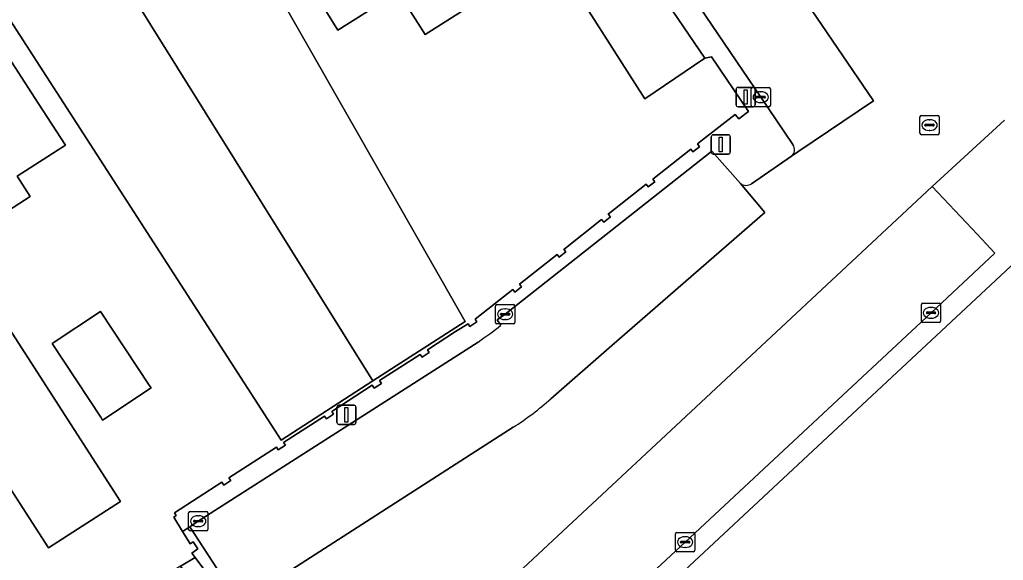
# Model space of a CAD drawing. Extents: x 159817 to 160765, y 380688 to 381638.
# Drawn here: x 160093.1 to 160144.2, y 381542.1 to 381570.2 of the extents above; entities that cross this region are included whole.
import ezdxf

# ---------------------------------------------------------------- set-up
doc = ezdxf.new("R2010")
doc.units = 0
for name, color, linetype in [('IMGEO_Berm_open', 7, 'Continuous'), ('IMGEO_Erf', 7, 'Continuous'), ('IMGEO_Kolk', 7, 'Continuous'), ('IMGEO_Lichtmast', 7, 'Continuous'), ('IMGEO_Muur', 7, 'Continuous'), ('IMGEO_Pand', 7, 'Continuous'), ('IMGEO_Parkeervlak_open', 7, 'Continuous'), ('IMGEO_Rijbaan_lokaal_gesloten', 7, 'Continuous'), ('IMGEO_Voetpad_open', 7, 'Continuous')]:
    doc.layers.add(name, color=color, linetype=linetype)

msp = doc.modelspace()

# ---------------------------------------------------------------- linework, layer by layer
at = {"layer": 'IMGEO_Berm_open'}
msp.add_lwpolyline([(160109.767, 381532.92), (160107.331, 381535.602), (160104.484, 381539.915), (160101.895, 381543.882), (160101.518, 381543.647), (160101.808, 381543.181), (160101.919, 381543.002), (160102.071, 381543.102), (160102.31, 381542.735), (160102.006, 381542.524), (160102.173, 381542.296), (160105.411, 381537.963), (160112.27, 381528.782), (160112.982, 381529.45)], close=True, dxfattribs=at)
at = {"layer": 'IMGEO_Erf'}
for points in [[(160103.777, 381576.346), (160116.194, 381554.558), (160111.401, 381551.466), (160106.639, 381548.393), (160093.069, 381569.425), (160090.358, 381573.626)], [(160101.455, 381541.857), (160102.173, 381542.296), (160102.006, 381542.524), (160102.31, 381542.735), (160102.071, 381543.102), (160101.919, 381543.002), (160101.808, 381543.181), (160101.518, 381543.647), (160101.06, 381544.381), (160101.191, 381544.473), (160101.109, 381544.618), (160103.561, 381546.199), (160103.659, 381546.051), (160104.023, 381546.289), (160103.928, 381546.436), (160106.4, 381548.029), (160106.491, 381547.886), (160106.861, 381548.119), (160106.768, 381548.267), (160108.901, 381549.642), (160108.995, 381549.496), (160109.364, 381549.734), (160109.27, 381549.88), (160111.38, 381551.24), (160111.478, 381551.09), (160111.848, 381551.33), (160111.752, 381551.479), (160113.867, 381552.843), (160113.963, 381552.694), (160114.335, 381552.933), (160114.239, 381553.083), (160115.706, 381554.028), (160116.35, 381554.433), (160116.443, 381554.292), (160116.811, 381554.532), (160116.719, 381554.673), (160116.898, 381554.814), (160118.672, 381556.212), (160118.779, 381556.077), (160119.125, 381556.35), (160119.019, 381556.485), (160120.98, 381558.031), (160121.091, 381557.894), (160121.428, 381558.166), (160121.32, 381558.299), (160123.293, 381559.855), (160123.401, 381559.719), (160123.746, 381559.993), (160123.639, 381560.127), (160125.608, 381561.68), (160125.717, 381561.541), (160126.06, 381561.812), (160125.951, 381561.95), (160127.923, 381563.504), (160128.029, 381563.364), (160128.383, 381563.632), (160128.271, 381563.779), (160128.532, 381563.985), (160130.233, 381565.309), (160130.418, 381565.073), (160130.917, 381565.464), (160128.998, 381568.291), (160128.652, 381568.235), (160125.535, 381566.113), (160119.083, 381576.245)], [(160118.566, 381572.288), (160114.126, 381569.46), (160112.714, 381571.677), (160109.595, 381569.691), (160108.735, 381571.043)], [(160092.139, 381568.82), (160094.029, 381565.891), (160095.435, 381563.711), (160092.933, 381562.096), (160093.607, 381561.052), (160090.99, 381559.363)], [(160088.494, 381560.4), (160098.296, 381545.21), (160094.556, 381542.797), (160085.817, 381556.338)]]:
    msp.add_lwpolyline(points, dxfattribs=at)
msp.add_lwpolyline([(160097.369, 381549.433), (160097.269, 381549.584), (160094.743, 381553.401), (160097.259, 381555.065), (160099.785, 381551.249), (160099.885, 381551.098)], close=True, dxfattribs=at)
at = {"layer": 'IMGEO_Kolk'}
for p, q in [((160131.057, 381565.778), (160131.057, 381566.63)), ((160131.132, 381566.704), (160131.984, 381566.704)), ((160131.359, 381566.247), (160131.757, 381566.247)), ((160131.545, 381566.484), (160131.57, 381566.484)), ((160132.058, 381566.63), (160132.058, 381565.778)), ((160131.984, 381565.704), (160131.132, 381565.704)), ((160131.316, 381566.198), (160131.316, 381566.21)), ((160131.754, 381566.161), (160131.356, 381566.161)), ((160131.568, 381565.924), (160131.543, 381565.924)), ((160131.8, 381566.21), (160131.8, 381566.198)), ((160139.901, 381565.253), (160140.753, 381565.253)), ((160139.826, 381564.327), (160139.826, 381565.179)), ((160140.085, 381564.747), (160140.085, 381564.759)), ((160140.523, 381564.71), (160140.125, 381564.71)), ((160140.128, 381564.796), (160140.526, 381564.796)), ((160140.314, 381565.033), (160140.339, 381565.033)), ((160140.569, 381564.759), (160140.569, 381564.747)), ((160140.827, 381565.179), (160140.827, 381564.327)), ((160140.753, 381564.253), (160139.901, 381564.253)), ((160140.337, 381564.473), (160140.312, 381564.473)), ((160139.977, 381555.502), (160140.829, 381555.502)), ((160117.78, 381554.503), (160117.78, 381555.355)), ((160117.855, 381555.429), (160118.707, 381555.429)), ((160118.082, 381554.972), (160118.48, 381554.972)), ((160118.268, 381555.209), (160118.293, 381555.209)), ((160118.781, 381555.355), (160118.781, 381554.503)), ((160139.902, 381554.576), (160139.902, 381555.428)), ((160140.161, 381554.996), (160140.161, 381555.008)), ((160140.204, 381555.045), (160140.602, 381555.045)), ((160140.39, 381555.282), (160140.415, 381555.282)), ((160140.645, 381555.008), (160140.645, 381554.996)), ((160140.903, 381555.428), (160140.903, 381554.576)), ((160118.039, 381554.923), (160118.039, 381554.935)), ((160118.477, 381554.886), (160118.079, 381554.886)), ((160118.291, 381554.649), (160118.266, 381554.649)), ((160118.523, 381554.935), (160118.523, 381554.923)), ((160140.829, 381554.502), (160139.977, 381554.502)), ((160140.599, 381554.959), (160140.201, 381554.959)), ((160140.413, 381554.722), (160140.388, 381554.722)), ((160118.707, 381554.429), (160117.855, 381554.429)), ((160101.835, 381543.754), (160101.835, 381544.606)), ((160101.91, 381544.68), (160102.762, 381544.68)), ((160102.323, 381544.46), (160102.348, 381544.46)), ((160102.836, 381544.606), (160102.836, 381543.754)), ((160102.094, 381544.174), (160102.094, 381544.186)), ((160102.532, 381544.137), (160102.134, 381544.137)), ((160102.137, 381544.223), (160102.535, 381544.223)), ((160102.346, 381543.9), (160102.321, 381543.9)), ((160102.578, 381544.186), (160102.578, 381544.174)), ((160102.762, 381543.68), (160101.91, 381543.68)), ((160127.131, 381542.669), (160127.131, 381543.521)), ((160127.206, 381543.595), (160128.058, 381543.595)), ((160127.619, 381543.375), (160127.644, 381543.375)), ((160128.132, 381543.521), (160128.132, 381542.669)), ((160127.39, 381543.089), (160127.39, 381543.101)), ((160127.828, 381543.052), (160127.43, 381543.052)), ((160127.433, 381543.138), (160127.831, 381543.138)), ((160127.642, 381542.815), (160127.617, 381542.815)), ((160127.874, 381543.101), (160127.874, 381543.089)), ((160128.058, 381542.595), (160127.206, 381542.595))]:
    msp.add_line(p, q, dxfattribs=at)
for points in [[(160131.057, 381565.778), (160131.057, 381566.63)], [(160131.132, 381566.704), (160131.984, 381566.704)], [(160132.058, 381566.63), (160132.058, 381565.778)], [(160131.984, 381565.704), (160131.132, 381565.704)], [(160139.901, 381565.253), (160140.753, 381565.253)], [(160139.826, 381564.327), (160139.826, 381565.179)], [(160140.827, 381565.179), (160140.827, 381564.327)], [(160140.753, 381564.253), (160139.901, 381564.253)], [(160139.977, 381555.502), (160140.829, 381555.502)], [(160117.78, 381554.503), (160117.78, 381555.355)], [(160117.855, 381555.429), (160118.707, 381555.429)], [(160118.781, 381555.355), (160118.781, 381554.503)], [(160139.902, 381554.576), (160139.902, 381555.428)], [(160140.903, 381555.428), (160140.903, 381554.576)], [(160140.829, 381554.502), (160139.977, 381554.502)], [(160118.707, 381554.429), (160117.855, 381554.429)], [(160101.835, 381543.754), (160101.835, 381544.606)], [(160101.91, 381544.68), (160102.762, 381544.68)], [(160102.836, 381544.606), (160102.836, 381543.754)], [(160102.762, 381543.68), (160101.91, 381543.68)], [(160127.131, 381542.669), (160127.131, 381543.521)], [(160127.206, 381543.595), (160128.058, 381543.595)], [(160128.132, 381543.521), (160128.132, 381542.669)], [(160128.058, 381542.595), (160127.206, 381542.595)]]:
    msp.add_lwpolyline(points, dxfattribs=at)
for centre, radius, start, end in [((160131.134, 381566.628), 0.0765, 91.552, 178.448), ((160131.134, 381566.628), 0.0765, 91.552, 178.448), ((160131.356, 381566.207), 0.0403, 85.8775, 175.7526), ((160131.761, 381566.209), 0.0386, 1.7309, 96.639), ((160131.982, 381566.628), 0.0765, 1.552, 88.448), ((160131.982, 381566.628), 0.0765, 1.552, 88.448), ((160131.134, 381565.78), 0.0765, 181.552, 268.448), ((160131.134, 381565.78), 0.0765, 181.552, 268.448), ((160131.353, 381566.197), 0.0366, 178.938, 274.7102), ((160131.757, 381566.204), 0.043, 264.8664, 352.4533), ((160131.982, 381565.78), 0.0765, 271.552, 358.448), ((160131.982, 381565.78), 0.0765, 271.552, 358.448), ((160139.903, 381565.177), 0.0765, 91.552, 178.448), ((160139.903, 381565.177), 0.0765, 91.552, 178.448), ((160140.751, 381565.177), 0.0765, 1.552, 88.448), ((160140.751, 381565.177), 0.0765, 1.552, 88.448), ((160140.125, 381564.756), 0.0403, 85.8775, 175.7526), ((160140.122, 381564.746), 0.0366, 178.938, 274.7102), ((160140.526, 381564.753), 0.043, 264.8664, 352.4533), ((160140.53, 381564.758), 0.0386, 1.7309, 96.639), ((160139.903, 381564.329), 0.0765, 181.552, 268.448), ((160139.903, 381564.329), 0.0765, 181.552, 268.448), ((160140.751, 381564.329), 0.0765, 271.552, 358.448), ((160140.751, 381564.329), 0.0765, 271.552, 358.448), ((160139.979, 381555.426), 0.0765, 91.552, 178.448), ((160139.979, 381555.426), 0.0765, 91.552, 178.448), ((160140.827, 381555.426), 0.0765, 1.552, 88.448), ((160140.827, 381555.426), 0.0765, 1.552, 88.448), ((160117.857, 381555.353), 0.0765, 91.552, 178.448), ((160117.857, 381555.353), 0.0765, 91.552, 178.448), ((160118.079, 381554.932), 0.0403, 85.8775, 175.7526), ((160118.484, 381554.934), 0.0386, 1.7309, 96.639), ((160118.705, 381555.353), 0.0765, 1.552, 88.448), ((160118.705, 381555.353), 0.0765, 1.552, 88.448), ((160140.201, 381555.005), 0.0403, 85.8775, 175.7526), ((160140.198, 381554.995), 0.0366, 178.938, 274.7102), ((160140.602, 381555.002), 0.043, 264.8664, 352.4533), ((160140.606, 381555.007), 0.0386, 1.7309, 96.639), ((160117.857, 381554.505), 0.0765, 181.552, 268.448), ((160117.857, 381554.505), 0.0765, 181.552, 268.448), ((160118.076, 381554.922), 0.0366, 178.938, 274.7102), ((160118.48, 381554.929), 0.043, 264.8664, 352.4533), ((160118.705, 381554.505), 0.0765, 271.552, 358.448), ((160118.705, 381554.505), 0.0765, 271.552, 358.448), ((160139.979, 381554.578), 0.0765, 181.552, 268.448), ((160139.979, 381554.578), 0.0765, 181.552, 268.448), ((160140.827, 381554.578), 0.0765, 271.552, 358.448), ((160140.827, 381554.578), 0.0765, 271.552, 358.448), ((160101.912, 381544.604), 0.0765, 91.552, 178.448), ((160101.912, 381544.604), 0.0765, 91.552, 178.448), ((160102.76, 381544.604), 0.0765, 1.552, 88.448), ((160102.76, 381544.604), 0.0765, 1.552, 88.448), ((160101.912, 381543.756), 0.0765, 181.552, 268.448), ((160101.912, 381543.756), 0.0765, 181.552, 268.448), ((160102.134, 381544.183), 0.0403, 85.8775, 175.7526), ((160102.131, 381544.173), 0.0366, 178.938, 274.7102), ((160102.535, 381544.18), 0.043, 264.8664, 352.4533), ((160102.539, 381544.185), 0.0386, 1.7309, 96.639), ((160102.76, 381543.756), 0.0765, 271.552, 358.448), ((160102.76, 381543.756), 0.0765, 271.552, 358.448), ((160127.208, 381543.519), 0.0765, 91.552, 178.448), ((160127.208, 381543.519), 0.0765, 91.552, 178.448), ((160128.056, 381543.519), 0.0765, 1.552, 88.448), ((160128.056, 381543.519), 0.0765, 1.552, 88.448), ((160127.43, 381543.098), 0.0403, 85.8775, 175.7526), ((160127.427, 381543.088), 0.0366, 178.938, 274.7102), ((160127.831, 381543.095), 0.043, 264.8664, 352.4533), ((160127.835, 381543.1), 0.0386, 1.7309, 96.639), ((160127.208, 381542.671), 0.0765, 181.552, 268.448), ((160127.208, 381542.671), 0.0765, 181.552, 268.448), ((160128.056, 381542.671), 0.0765, 271.552, 358.448), ((160128.056, 381542.671), 0.0765, 271.552, 358.448)]:
    msp.add_arc(centre, radius, start, end, dxfattribs=at)
for centre, major_axis, ratio, start_param, end_param in [((160131.544, 381566.204), (-0.387, 0.002), 0.722429, 4.712389, 7.853982), ((160131.569, 381566.204), (-0.39, 0.002), 0.717154, 1.570796, 4.712389), ((160140.313, 381564.753), (-0.387, 0.002), 0.722429, 4.712389, 7.853982), ((160140.338, 381564.753), (-0.39, 0.002), 0.717154, 1.570796, 4.712389), ((160118.267, 381554.929), (-0.387, 0.002), 0.722429, 4.712389, 7.853982), ((160118.292, 381554.929), (-0.39, 0.002), 0.717154, 1.570796, 4.712389), ((160140.389, 381555.002), (-0.387, 0.002), 0.722429, 4.712389, 7.853982), ((160140.414, 381555.002), (-0.39, 0.002), 0.717154, 1.570796, 4.712389), ((160102.322, 381544.18), (-0.387, 0.002), 0.722429, 4.712389, 7.853982), ((160102.347, 381544.18), (-0.39, 0.002), 0.717154, 1.570796, 4.712389), ((160127.618, 381543.095), (-0.387, 0.002), 0.722429, 4.712389, 7.853982), ((160127.643, 381543.095), (-0.39, 0.002), 0.717154, 1.570796, 4.712389)]:
    msp.add_ellipse(centre, major_axis=major_axis, ratio=ratio, start_param=start_param, end_param=end_param, dxfattribs=at)
at = {"layer": 'IMGEO_Lichtmast'}
for p, q in [((160130.276, 381565.806), (160130.276, 381566.606)), ((160130.276, 381566.606), (160130.276, 381565.806)), ((160130.376, 381566.706), (160131.166, 381566.706)), ((160131.166, 381566.706), (160130.376, 381566.706)), ((160131.266, 381566.606), (160131.266, 381565.806)), ((160131.266, 381565.806), (160131.266, 381566.606)), ((160131.166, 381565.706), (160130.376, 381565.706)), ((160130.376, 381565.706), (160131.166, 381565.706)), ((160129.085, 381564.247), (160129.875, 381564.247)), ((160129.875, 381564.247), (160129.085, 381564.247)), ((160128.985, 381563.347), (160128.985, 381564.147)), ((160128.985, 381564.147), (160128.985, 381563.347)), ((160129.975, 381564.147), (160129.975, 381563.347)), ((160129.975, 381563.347), (160129.975, 381564.147)), ((160129.875, 381563.247), (160129.085, 381563.247)), ((160129.085, 381563.247), (160129.875, 381563.247)), ((160109.538, 381549.302), (160109.538, 381550.102)), ((160109.538, 381550.102), (160109.538, 381549.302)), ((160109.638, 381550.202), (160110.428, 381550.202)), ((160110.428, 381550.202), (160109.638, 381550.202)), ((160110.528, 381550.102), (160110.528, 381549.302)), ((160110.528, 381549.302), (160110.528, 381550.102)), ((160110.428, 381549.202), (160109.638, 381549.202)), ((160109.638, 381549.202), (160110.428, 381549.202))]:
    msp.add_line(p, q, dxfattribs=at)
for points in [[(160130.696, 381566.581), (160130.846, 381566.581), (160130.846, 381565.831), (160130.696, 381565.831), (160130.696, 381566.581)], [(160129.405, 381564.122), (160129.555, 381564.122), (160129.555, 381563.372), (160129.405, 381563.372), (160129.405, 381564.122)], [(160109.958, 381550.077), (160110.108, 381550.077), (160110.108, 381549.327), (160109.958, 381549.327), (160109.958, 381550.077)]]:
    msp.add_lwpolyline(points, dxfattribs=at)
for centre, start, end in [((160130.376, 381566.606), 90, 180), ((160130.376, 381566.606), 90, 180), ((160131.166, 381566.606), 0, 90), ((160131.166, 381566.606), 360, 90), ((160130.376, 381565.806), 180, 270), ((160130.376, 381565.806), 180, 270), ((160131.166, 381565.806), 270, 0), ((160131.166, 381565.806), 270, 0), ((160129.085, 381564.147), 90, 180), ((160129.085, 381564.147), 90, 180), ((160129.875, 381564.147), 0, 90), ((160129.875, 381564.147), 360, 90), ((160129.085, 381563.347), 180, 270), ((160129.085, 381563.347), 180, 270), ((160129.875, 381563.347), 270, 0), ((160129.875, 381563.347), 270, 0), ((160109.638, 381550.102), 90, 180), ((160109.638, 381550.102), 90, 180), ((160110.428, 381550.102), 0, 90), ((160110.428, 381550.102), 360, 90), ((160109.638, 381549.302), 180, 270), ((160109.638, 381549.302), 180, 270), ((160110.428, 381549.302), 270, 0), ((160110.428, 381549.302), 270, 0)]:
    msp.add_arc(centre, 0.1, start, end, dxfattribs=at)
at = {"layer": 'IMGEO_Muur'}
for points in [[(160128.652, 381568.235), (160128.998, 381568.291), (160130.917, 381565.464)], [(160130.233, 381565.309), (160128.532, 381563.985), (160128.271, 381563.779)], [(160130.233, 381565.309), (160130.418, 381565.073)], [(160130.418, 381565.073), (160130.917, 381565.464)], [(160128.383, 381563.632), (160128.271, 381563.779)], [(160127.923, 381563.504), (160125.951, 381561.95)], [(160128.029, 381563.364), (160127.923, 381563.504)], [(160128.383, 381563.632), (160128.029, 381563.364)], [(160125.608, 381561.68), (160123.639, 381560.127)], [(160125.717, 381561.541), (160125.608, 381561.68)], [(160125.717, 381561.541), (160126.06, 381561.812)], [(160126.06, 381561.812), (160125.951, 381561.95)], [(160123.746, 381559.993), (160123.639, 381560.127)], [(160123.293, 381559.855), (160121.32, 381558.299)], [(160123.401, 381559.719), (160123.293, 381559.855)], [(160123.401, 381559.719), (160123.746, 381559.993)], [(160121.428, 381558.166), (160121.091, 381557.894)], [(160121.428, 381558.166), (160121.32, 381558.299)], [(160120.98, 381558.031), (160119.019, 381556.485)], [(160121.091, 381557.894), (160120.98, 381558.031)], [(160118.672, 381556.212), (160116.898, 381554.814), (160116.719, 381554.673)], [(160118.779, 381556.077), (160118.672, 381556.212)], [(160119.125, 381556.35), (160118.779, 381556.077)], [(160119.125, 381556.35), (160119.019, 381556.485)], [(160116.443, 381554.292), (160116.811, 381554.532)], [(160116.811, 381554.532), (160116.719, 381554.673)], [(160115.706, 381554.028), (160114.239, 381553.083)], [(160116.35, 381554.433), (160115.706, 381554.028)], [(160116.443, 381554.292), (160116.35, 381554.433)], [(160113.963, 381552.694), (160114.335, 381552.933)], [(160114.335, 381552.933), (160114.239, 381553.083)], [(160113.867, 381552.843), (160111.752, 381551.479)], [(160113.963, 381552.694), (160113.867, 381552.843)], [(160111.848, 381551.33), (160111.752, 381551.479)], [(160111.38, 381551.24), (160109.27, 381549.88)], [(160111.478, 381551.09), (160111.38, 381551.24)], [(160111.848, 381551.33), (160111.478, 381551.09)], [(160109.364, 381549.734), (160109.27, 381549.88)], [(160108.901, 381549.642), (160106.768, 381548.267)], [(160108.995, 381549.496), (160108.901, 381549.642)], [(160109.364, 381549.734), (160108.995, 381549.496)], [(160106.4, 381548.029), (160103.928, 381546.436)], [(160106.491, 381547.886), (160106.4, 381548.029)], [(160106.861, 381548.119), (160106.491, 381547.886)], [(160106.861, 381548.119), (160106.768, 381548.267)], [(160104.023, 381546.289), (160103.659, 381546.051)], [(160104.023, 381546.289), (160103.928, 381546.436)], [(160103.561, 381546.199), (160101.109, 381544.618), (160101.191, 381544.473), (160101.06, 381544.381), (160101.518, 381543.647), (160101.808, 381543.181), (160101.919, 381543.002), (160102.071, 381543.102), (160102.31, 381542.735), (160102.006, 381542.524)], [(160103.659, 381546.051), (160103.561, 381546.199)]]:
    msp.add_lwpolyline(points, dxfattribs=at)
at = {"layer": 'IMGEO_Pand'}
for points in [[(160118.818, 381582.78), (160116.124, 381586.992), (160106.787, 381581.015), (160108.551, 381578.256), (160108.059, 381577.942), (160108.694, 381576.944), (160106.049, 381575.26), (160108.735, 381571.043), (160109.595, 381569.691), (160112.714, 381571.677), (160114.126, 381569.46), (160118.566, 381572.288), (160116.922, 381574.868), (160119.083, 381576.245), (160125.535, 381566.113), (160128.652, 381568.235), (160122.6, 381577.15), (160121.907, 381578.171), (160122.091, 381578.276), (160121.926, 381578.544), (160121.635, 381578.372)], [(160111.401, 381551.466), (160116.194, 381554.558), (160103.777, 381576.346), (160101.301, 381580.69), (160096.018, 381577.281), (160095.508, 381576.952)], [(160111.401, 381551.466), (160095.508, 381576.952), (160090.358, 381573.626), (160093.069, 381569.425), (160106.639, 381548.393)], [(160092.139, 381568.82), (160089.58, 381572.786), (160089.426, 381573.024), (160084.293, 381569.71), (160089.77, 381561.223), (160090.99, 381559.363), (160093.607, 381561.052), (160092.933, 381562.096), (160095.435, 381563.711), (160094.029, 381565.891)], [(160079.277, 381566.473), (160083.78, 381559.495), (160083.644, 381559.407), (160084.834, 381557.564), (160084.969, 381557.652), (160085.817, 381556.338), (160094.556, 381542.797), (160098.296, 381545.21), (160088.494, 381560.4), (160089.77, 381561.223), (160084.293, 381569.71)], [(160094.743, 381553.401), (160097.269, 381549.584), (160097.369, 381549.433), (160099.885, 381551.098), (160099.785, 381551.249), (160097.259, 381555.065)]]:
    msp.add_lwpolyline(points, close=True, dxfattribs=at)
msp.add_lwpolyline([(160136.541, 381499.13), (160158.414, 381519.521), (160164.391, 381525.076), (160164.33, 381525.142), (160167.175, 381527.829), (160167.378, 381533.282), (160161.919, 381539.126), (160146.654, 381555.482), (160145.234, 381557.004), (160145.323, 381557.087), (160144.79, 381557.649), (160113.199, 381528.195), (160119.346, 381519.968), (160118.329, 381519.207), (160111.628, 381528.176), (160101.421, 381541.836), (160083.587, 381530.947)], dxfattribs=at)
at = {"layer": 'IMGEO_Parkeervlak_open'}
for points in [[(160127.781, 381580.164), (160123.879, 381577.522), (160124.566, 381576.524), (160131.558, 381566.204), (160133.222, 381563.736)], [(160133.149, 381563.133), (160133.478, 381563.361), (160137.408, 381566.007), (160127.781, 381580.164)], [(160130.499, 381561.714), (160129.025, 381563.4), (160118.281, 381554.929), (160117.864, 381554.633), (160118.063, 381554.354)], [(160120.658, 381550.541), (160123.829, 381553.304), (160131.771, 381560.216), (160130.499, 381561.714)], [(160116.881, 381553.485), (160102.336, 381544.18), (160101.895, 381543.882), (160104.484, 381539.915), (160118.7, 381549.059)]]:
    msp.add_lwpolyline(points, dxfattribs=at)
msp.add_lwpolyline([(160143.718, 381558.101), (160142.814, 381559.069), (160140.457, 381561.568), (160127.144, 381549.13), (160109.767, 381532.92), (160112.982, 381529.45), (160115.564, 381531.873), (160127.632, 381543.095), (160140.403, 381555.002)], close=True, dxfattribs=at)
for centre, radius, start, end in [((160132.894, 381563.47), 0.423, 307.17, 39.0246), ((160099.784, 381577.979), 29.871, 304.916, 307.7303), ((160110.481, 381561.953), 15.291, 302.5162, 311.7276)]:
    msp.add_arc(centre, radius, start, end, dxfattribs=at)
at = {"layer": 'IMGEO_Rijbaan_lokaal_gesloten'}
for points in [[(160145.395, 381576.2), (160139.48, 381585.061), (160138.914, 381585.961), (160136.59, 381584.494), (160135.845, 381585.761), (160129.325, 381581.569), (160127.597, 381580.434), (160127.781, 381580.164), (160137.408, 381566.007), (160133.478, 381563.361), (160133.149, 381563.133), (160131.076, 381561.709)], [(160118.7, 381549.059), (160104.484, 381539.915), (160107.331, 381535.602), (160109.767, 381532.92), (160127.144, 381549.13), (160140.457, 381561.568), (160144.226, 381565)], [(160130.499, 381561.714), (160131.771, 381560.216), (160123.829, 381553.304), (160120.658, 381550.541)]]:
    msp.add_lwpolyline(points, dxfattribs=at)
for centre, radius, start, end in [((160130.791, 381562.125), 0.505, 234.6256, 304.3814), ((160110.481, 381561.953), 15.291, 302.5162, 311.7276)]:
    msp.add_arc(centre, radius, start, end, dxfattribs=at)
at = {"layer": 'IMGEO_Voetpad_open'}
for points in [[(160122.6, 381577.15), (160128.652, 381568.235), (160128.998, 381568.291), (160130.917, 381565.464), (160130.418, 381565.073), (160130.233, 381565.309), (160128.532, 381563.985), (160128.271, 381563.779), (160128.383, 381563.632), (160128.029, 381563.364), (160127.923, 381563.504), (160125.951, 381561.95), (160126.06, 381561.812), (160125.717, 381561.541), (160125.608, 381561.68), (160123.639, 381560.127), (160123.746, 381559.993), (160123.401, 381559.719), (160123.293, 381559.855), (160121.32, 381558.299), (160121.428, 381558.166), (160121.091, 381557.894), (160120.98, 381558.031), (160119.019, 381556.485), (160119.125, 381556.35), (160118.779, 381556.077), (160118.672, 381556.212), (160116.898, 381554.814), (160116.719, 381554.673), (160116.811, 381554.532), (160116.443, 381554.292), (160116.35, 381554.433), (160115.706, 381554.028), (160114.239, 381553.083), (160114.335, 381552.933), (160113.963, 381552.694), (160113.867, 381552.843), (160111.752, 381551.479), (160111.848, 381551.33), (160111.478, 381551.09), (160111.38, 381551.24), (160109.27, 381549.88), (160109.364, 381549.734), (160108.995, 381549.496), (160108.901, 381549.642), (160106.768, 381548.267), (160106.861, 381548.119), (160106.491, 381547.886), (160106.4, 381548.029), (160103.928, 381546.436), (160104.023, 381546.289), (160103.659, 381546.051), (160103.561, 381546.199), (160101.109, 381544.618), (160101.191, 381544.473), (160101.06, 381544.381), (160101.518, 381543.647), (160101.895, 381543.882), (160102.336, 381544.18), (160116.881, 381553.485)], [(160133.222, 381563.736), (160131.558, 381566.204), (160124.566, 381576.524)], [(160144.226, 381565), (160140.457, 381561.568), (160142.814, 381559.069), (160143.718, 381558.101), (160140.403, 381555.002), (160127.632, 381543.095), (160115.564, 381531.873), (160112.982, 381529.45), (160112.27, 381528.782), (160105.411, 381537.963), (160102.173, 381542.296), (160101.455, 381541.857), (160101.421, 381541.836), (160111.628, 381528.176), (160118.329, 381519.207), (160119.346, 381519.968), (160113.199, 381528.195), (160144.79, 381557.649)], [(160118.063, 381554.354), (160117.864, 381554.633), (160118.281, 381554.929), (160129.025, 381563.4), (160130.499, 381561.714)], [(160131.076, 381561.709), (160133.149, 381563.133)]]:
    msp.add_lwpolyline(points, dxfattribs=at)
for centre, radius, start, end in [((160132.894, 381563.47), 0.423, 307.17, 39.0246), ((160130.791, 381562.125), 0.505, 234.6256, 304.3814), ((160099.784, 381577.979), 29.871, 304.916, 307.7303)]:
    msp.add_arc(centre, radius, start, end, dxfattribs=at)

doc.saveas('drawing.dxf')
